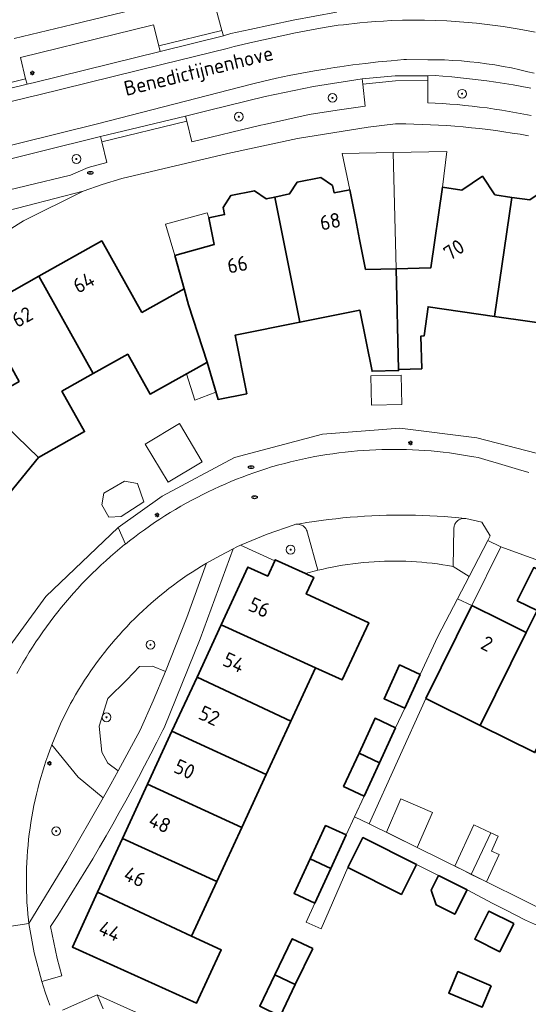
# Model space of a CAD drawing. Header units: metres. Extents: x 152610 to 160096, y 456114 to 462495.
# Tile 528 of 938: x 158532 to 158579, y 459773 to 459863. Entities that reach past the tile are written whole.
import ezdxf
from ezdxf.enums import TextEntityAlignment as Align

# ---------------------------------------------------------------- set-up
doc = ezdxf.new("R2010")
doc.units = ezdxf.units.M
doc.header["$LTSCALE"] = 0.5
doc.layers.get('0').update_dxf_attribs({"linetype": 'CONTINUOUS'})
for name, color, linetype, lineweight in [('B-PV-GR-BEPLANTING_CULTUUR_BOSPLANTSOEN-GV', 251, 'CONTINUOUS', 18), ('B-PV-GR-BEPLANTING_CULTUUR_HEESTERS-GV', 251, 'CONTINUOUS', 18), ('B-PV-GR-BEPLANTING_CULTUUR_ROOS-GV', 251, 'CONTINUOUS', 18), ('B-PV-GR-BOOM-S', 251, 'CONTINUOUS', 25), ('B-PV-GR-HAAG-GV', 251, 'CONTINUOUS', 13), ('B-PV-IE-MEUBILAIR-S', 251, 'CONTINUOUS', 25), ('B-PV-OG-BEBOUWING-GV', 6, 'CONTINUOUS', 35), ('B-PV-OG-BEBOUWING-T18', 1, 'CONTINUOUS', 18), ('B-PV-OG-BEBOUWING_OVERBOUWING-GV', 251, 'CONTINUOUS', 18), ('B-PV-OG-BEBOUWING_SCHUUR-GV', 251, 'CONTINUOUS', 18), ('B-PV-OG-TERREIN_BEGROEID-GV', 251, 'CONTINUOUS', 18), ('B-PV-OG-TOPOGRAFIE-T18', 1, 'CONTINUOUS', 18), ('B-PV-VH-GESLOTENVERHARDING_ASFALT-GV', 251, 'CONTINUOUS', 18), ('B-PV-VH-ONVERHARD_ZAND-GV', 251, 'CONTINUOUS', 18), ('B-PV-VH-OPENVERHARDING_BETONSTRAATSTEEN-GV', 251, 'CONTINUOUS', 18), ('B-PV-VH-OPENVERHARDING_TEGEL-GV', 251, 'CONTINUOUS', 18)]:
    doc.layers.add(name, color=color, linetype=linetype, lineweight=lineweight)
doc.styles.add('NLCS-ISO', font='NLCS-ISO.ttf')
doc.styles.add('NLCS-ISO-M750-T18', font='NLCS-ISO.ttf', dxfattribs={"height": 1.35})

# ---------------------------------------------------------------- blocks, each defined once
blk = doc.blocks.new('SIE-MEUBILAIR_PAAL_LICHTMAST-SO')
for points in [[(-0.62, 0), (-1, 0)], [(-0.71, 0.71), (-0.44, 0.44)], [(0, 1), (0, 0.62)], [(0.44, 0.44), (0.71, 0.71)], [(1, 0), (0.62, 0)], [(-0.71, -0.71), (-0.44, -0.44)], [(0, -0.62), (0, -1)], [(0.44, -0.44), (0.71, -0.71)]]:
    blk.add_lwpolyline(points)
blk.add_circle((0, 0), 0.5)
blk = doc.blocks.new('SIE-MEUBILAIR_PUT_RIOOLPUT-SO')
blk.add_ellipse((0, 0), major_axis=(1.25, 0), ratio=0.54)
at = {"style": 'NLCS-ISO'}
blk.add_text('ri', height=0.75, dxfattribs=at).set_placement((-0.04, 0.07), align=Align.MIDDLE_CENTER)
blk = doc.blocks.new('SGR-BOOM_GBKN-SO')
at = {"linetype": 'ByBlock', "lineweight": 18}
h = blk.add_hatch(color=0, dxfattribs=at)
h.dxf.hatch_style = 1
edge = h.paths.add_edge_path()
edge.add_arc((0, 0), 0.25, 0, 360)
at = {"color": 0, "linetype": 'ByBlock', "lineweight": 18}
for radius in [2, 0.25]:
    blk.add_circle((0, 0), radius, dxfattribs=at)
at = {"color": 0, "linetype": 'ByBlock', "lineweight": 18, "style": 'NLCS-ISO'}
blk.add_attdef('SOORT', (2.5, 0), '', height=1.5, dxfattribs=at)

msp = doc.modelspace()

# ---------------------------------------------------------------- linework, layer by layer
at = {"layer": 'B-PV-GR-BEPLANTING_CULTUUR_BOSPLANTSOEN-GV', "flags": 128}
for points in [[(158581.248, 459822.961), (158573.907, 459824.868), (158566.88, 459825.74), (158559.792, 459825.191), (158551.726, 459823.069), (158545.101, 459819.515), (158541.077, 459816.649), (158541.743, 459815.144), (158542.123, 459815.444), (158542.572, 459815.789), (158543.026, 459816.128), (158543.485, 459816.461), (158543.949, 459816.787), (158544.417, 459817.106), (158544.89, 459817.419), (158545.367, 459817.725), (158545.848, 459818.025), (158546.333, 459818.317), (158546.823, 459818.603), (158547.316, 459818.882), (158547.814, 459819.154), (158548.315, 459819.418), (158548.82, 459819.676), (158549.328, 459819.926), (158549.84, 459820.17), (158550.356, 459820.406), (158550.874, 459820.634), (158551.396, 459820.856), (158551.921, 459821.07), (158552.449, 459821.276), (158552.979, 459821.475), (158553.513, 459821.667), (158554.049, 459821.851), (158554.587, 459822.027), (158555.128, 459822.196), (158555.24, 459822.23), (158555.782, 459822.383), (158556.326, 459822.529), (158556.871, 459822.667), (158557.419, 459822.798), (158557.969, 459822.92), (158558.52, 459823.035), (158559.073, 459823.141), (158559.627, 459823.24), (158560.183, 459823.332), (158560.739, 459823.415), (158561.297, 459823.49), (158561.856, 459823.557), (158562.416, 459823.617), (158562.977, 459823.668), (158563.538, 459823.711), (158564.1, 459823.747), (158564.663, 459823.774), (158565.225, 459823.794), (158565.788, 459823.805), (158566.351, 459823.809), (158566.914, 459823.804), (158567.477, 459823.792), (158568.04, 459823.771), (158568.602, 459823.742), (158569.164, 459823.706), (158569.725, 459823.661), (158570.286, 459823.609), (158570.845, 459823.549), (158571.404, 459823.48), (158571.962, 459823.404), (158572.519, 459823.32), (158573.074, 459823.228), (158573.628, 459823.128), (158574.03, 459823.05), (158574.96, 459822.793), (158575.888, 459822.529), (158576.814, 459822.256), (158577.738, 459821.977), (158578.659, 459821.689)], [(158531.812, 459803.295), (158532.086, 459803.788), (158532.367, 459804.277), (158532.656, 459804.762), (158532.951, 459805.243), (158533.252, 459805.72), (158533.561, 459806.192), (158533.876, 459806.661), (158534.197, 459807.124), (158534.526, 459807.583), (158534.86, 459808.037), (158535.201, 459808.486), (158535.549, 459808.931), (158535.903, 459809.37), (158536.262, 459809.805), (158536.629, 459810.234), (158537.001, 459810.658), (158537.379, 459811.077), (158537.763, 459811.49), (158538.152, 459811.898), (158538.31, 459812.06), (158538.712, 459812.46), (158539.12, 459812.853), (158539.533, 459813.241), (158539.951, 459813.624), (158540.375, 459814), (158540.804, 459814.37), (158541.239, 459814.734), (158541.678, 459815.092), (158541.743, 459815.144), (158541.077, 459816.649), (158534.475, 459810.352), (158529.62, 459803.73)], [(158543.366, 459772.017), (158539.16, 459773.91), (158539.337, 459773.472), (158539.521, 459773.036), (158539.713, 459772.604)]]:
    msp.add_lwpolyline(points, dxfattribs=at)
at = {"layer": 'B-PV-GR-BEPLANTING_CULTUUR_HEESTERS-GV', "flags": 128}
for points in [[(158557.611, 459816.955), (158557.525, 459816.962), (158557.478, 459816.961), (158557.439, 459816.96), (158557.354, 459816.951), (158557.269, 459816.934), (158557.19, 459816.91), (158554.711, 459816.06), (158552.297, 459815.038), (158555.411, 459813.6), (158555.464, 459813.714), (158558.223, 459812.443), (158559.37, 459812.75), (158558.41, 459816.17), (158558.394, 459816.254), (158558.37, 459816.337), (158558.338, 459816.417), (158558.299, 459816.494), (158558.254, 459816.566), (158558.201, 459816.634), (158558.143, 459816.697), (158558.079, 459816.755), (158558.01, 459816.806), (158557.936, 459816.85), (158557.859, 459816.888), (158557.778, 459816.918), (158557.695, 459816.94)], [(158545.43, 459803.477), (158544.237, 459803.974), (158543.047, 459803.948), (158541.892, 459802.717), (158540.145, 459801.022), (158539.343, 459798.486), (158539.598, 459796.092), (158540.124, 459795.088), (158541.099, 459794.402), (158542.106, 459796.253), (158543.1, 459798.11), (158544.288, 459800.784)], [(158537.427, 459793.81), (158535.005, 459796.768), (158534.819, 459796.276), (158534.641, 459795.781), (158534.47, 459795.284), (158534.307, 459794.784), (158534.152, 459794.282), (158534.004, 459793.777), (158533.863, 459793.27), (158533.731, 459792.761), (158533.606, 459792.251), (158533.489, 459791.738), (158533.38, 459791.223), (158533.279, 459790.707), (158533.186, 459790.19), (158533.1, 459789.671), (158533.022, 459789.151), (158532.953, 459788.63), (158532.891, 459788.107), (158532.837, 459787.584), (158532.791, 459787.06), (158532.753, 459786.536), (158532.724, 459786.011), (158532.702, 459785.486), (158532.688, 459784.96), (158532.682, 459784.434), (158532.684, 459783.908), (158532.694, 459783.382), (158532.712, 459782.857), (158532.738, 459782.332), (158532.772, 459781.807), (158532.814, 459781.283), (158532.864, 459780.759), (158532.9, 459780.43), (158536.38, 459786.14), (158539.725, 459791.93)]]:
    msp.add_lwpolyline(points, close=True, dxfattribs=at)
at = {"layer": 'B-PV-GR-BEPLANTING_CULTUUR_ROOS-GV', "flags": 128}
msp.add_lwpolyline([(158572.834, 459817.491), (158572.747, 459817.494), (158572.66, 459817.489), (158572.574, 459817.476), (158572.489, 459817.456), (158572.407, 459817.427), (158572.328, 459817.391), (158572.252, 459817.348), (158572.18, 459817.299), (158572.114, 459817.243), (158572.053, 459817.181), (158571.997, 459817.113), (158571.948, 459817.041), (158571.907, 459816.965), (158571.872, 459816.885), (158571.844, 459816.803), (158571.825, 459816.718), (158571.813, 459816.632), (158571.81, 459816.59), (158571.75, 459813.09), (158573.2, 459812.177), (158574.92, 459815.483), (158575.13, 459815.91), (158574.36, 459817.14), (158572.92, 459817.48)], close=True, dxfattribs=at)
at = {"layer": 'B-PV-GR-HAAG-GV', "flags": 128}
msp.add_lwpolyline([(158547.378, 459808.409), (158549.17, 459813.4), (158548.724, 459813.131), (158548.283, 459812.856), (158547.845, 459812.574), (158547.412, 459812.285), (158546.984, 459811.989), (158546.56, 459811.687), (158546.141, 459811.378), (158545.726, 459811.063), (158545.317, 459810.742), (158544.912, 459810.415), (158544.513, 459810.081), (158544.119, 459809.741), (158543.73, 459809.395), (158543.346, 459809.043), (158542.968, 459808.686), (158542.595, 459808.322), (158542.228, 459807.953), (158541.867, 459807.578), (158541.512, 459807.198), (158541.162, 459806.813), (158540.818, 459806.422), (158540.481, 459806.025), (158540.149, 459805.624), (158539.824, 459805.218), (158539.505, 459804.806), (158539.192, 459804.39), (158538.886, 459803.969), (158538.587, 459803.544), (158538.293, 459803.114), (158538.007, 459802.679), (158537.727, 459802.24), (158537.454, 459801.797), (158537.188, 459801.35), (158536.929, 459800.898), (158536.73, 459800.54), (158535.811, 459798.68), (158535.005, 459796.768), (158537.427, 459793.81), (158539.725, 459791.93), (158540.415, 459793.164), (158541.099, 459794.402), (158540.124, 459795.088), (158539.598, 459796.092), (158539.343, 459798.486), (158540.145, 459801.022), (158541.892, 459802.717), (158543.047, 459803.948), (158544.237, 459803.974), (158545.43, 459803.477)], close=True, dxfattribs=at)
at = {"layer": 'B-PV-OG-BEBOUWING-GV', "flags": 128}
for points in [[(158560.713, 459847.962), (158559.65, 459848.7), (158557.482, 459848.271), (158556.78, 459847.184), (158555.41, 459846.895), (158557.723, 459835.441), (158563.206, 459836.541), (158564.327, 459830.952), (158566.746, 459831.013), (158566.747, 459831.129), (158566.519, 459840.341), (158563.73, 459840.28), (158563.189, 459843), (158562.799, 459844.962), (158562.28, 459847.57), (158560.848, 459847.286)], [(158577.123, 459846.869), (158575.565, 459847.095), (158574.425, 459848.793), (158572.549, 459847.533), (158570.78, 459847.79), (158569.7, 459840.41), (158566.519, 459840.341), (158566.747, 459831.129), (158568.865, 459831.183), (158568.79, 459834.182), (158569.09, 459834.19), (158569.45, 459836.86), (158575.531, 459835.978)], [(158546.269, 459841.551), (158547.12, 459838.5), (158547.53, 459837.03), (158549.239, 459831.79), (158550.229, 459828.375), (158552.853, 459828.903), (158551.78, 459834.25), (158557.723, 459835.441), (158555.41, 459846.895), (158554.636, 459846.732), (158553.572, 459847.469), (158551.404, 459847.041), (158550.702, 459845.954), (158550.832, 459845.296), (158549.39, 459845.01), (158549.875, 459842.556)], [(158580.612, 459847.884), (158578.75, 459846.633), (158577.123, 459846.869), (158575.531, 459835.978), (158582, 459835.04), (158581.61, 459832.37), (158580.81, 459829.595), (158582.044, 459829.24), (158581.621, 459827.772), (158582.557, 459827.502), (158582.949, 459828.864), (158585.508, 459837.745), (158582.73, 459838.53), (158583.8, 459845.9), (158581.744, 459846.198)], [(158543.26, 459836.34), (158539.58, 459842.88), (158533.825, 459839.646), (158538.809, 459830.749), (158541.96, 459832.52), (158544.01, 459828.87), (158548.977, 459831.644), (158549.239, 459831.79), (158547.53, 459837.03), (158547.12, 459838.5)], [(158538.809, 459830.749), (158533.825, 459839.646), (158528.35, 459836.57), (158532.02, 459830.02), (158529.24, 459828.44), (158528.79, 459827.884), (158533.8, 459823.06), (158538.01, 459825.44), (158535.93, 459829.13)], [(158526.46, 459825.01), (158520.62, 459829.73), (158516.498, 459824.644), (158524.478, 459818.299), (158526.68, 459820.99), (158529.92, 459818.34), (158533.8, 459823.06), (158528.79, 459827.884)], [(158559.161, 459803.831), (158561.601, 459802.723), (158562.9, 459805.525), (158564.02, 459807.946), (158558.294, 459810.584), (158558.988, 459812.091), (158558.223, 459812.443), (158555.464, 459813.714), (158555.411, 459813.6), (158554.77, 459812.207), (158552.96, 459813.04), (158550.517, 459807.754)], [(158580.948, 459812.095), (158579.12, 459812.99), (158577.61, 459809.95), (158579.441, 459809.052)], [(158576.169, 459808.167), (158573.46, 459809.51), (158569.249, 459801.009), (158574.234, 459798.539), (158578.444, 459807.039)], [(158583.437, 459804.563), (158580.771, 459805.885), (158581.772, 459807.905), (158581.42, 459808.08), (158579.441, 459809.052), (158578.444, 459807.039), (158574.234, 459798.539), (158579.237, 459796.059)], [(158559.161, 459803.831), (158550.517, 459807.754), (158548.303, 459802.964), (158556.897, 459798.939)], [(158568.74, 459803.21), (158566.85, 459804.09), (158565.42, 459800.99), (158567.31, 459800.12)], [(158556.897, 459798.939), (158548.303, 459802.964), (158546.012, 459798.008), (158554.631, 459794.044)], [(158566.48, 459798.33), (158564.6, 459799.2), (158563.131, 459796.018), (158565.009, 459795.139)], [(158554.631, 459794.044), (158546.012, 459798.008), (158543.78, 459793.179), (158552.397, 459789.216)], [(158565.009, 459795.139), (158563.131, 459796.018), (158561.72, 459792.96), (158563.602, 459792.089)], [(158552.397, 459789.216), (158543.78, 459793.179), (158541.483, 459788.207), (158550.112, 459784.281)], [(158561.955, 459788.523), (158560.07, 459789.39), (158558.657, 459786.338), (158560.546, 459785.469)], [(158550.112, 459784.281), (158541.483, 459788.207), (158539.207, 459783.283), (158547.796, 459779.276)], [(158568.388, 459785.827), (158563.488, 459788.281), (158562.113, 459785.536), (158567.013, 459783.082)], [(158560.546, 459785.469), (158558.657, 459786.338), (158557.19, 459783.17), (158559.08, 459782.29)], [(158573.019, 459783.507), (158570.417, 459784.81), (158569.746, 459783.469), (158570.192, 459782.127), (158571.9, 459781.272)], [(158547.796, 459779.276), (158539.207, 459783.283), (158536.89, 459778.27), (158548.253, 459773.12), (158550.515, 459778.008)], [(158577.289, 459780.409), (158575.004, 459781.546), (158573.728, 459778.98), (158576.013, 459777.843)], [(158558.89, 459778.13), (158557.02, 459779.03), (158555.423, 459775.718), (158557.3, 459774.843)], [(158575.233, 459774.734), (158572.189, 459776.029), (158571.351, 459774.062), (158574.396, 459772.767)], [(158557.3, 459774.843), (158555.423, 459775.718), (158554.04, 459772.85), (158555.9, 459771.95)]]:
    msp.add_lwpolyline(points, close=True, dxfattribs=at)
at = {"layer": 'B-PV-OG-BEBOUWING_OVERBOUWING-GV', "flags": 128}
for points in [[(158566.525, 459840.341), (158566.269, 459850.973), (158561.581, 459850.883), (158562.28, 459847.57), (158562.799, 459844.962), (158563.189, 459843), (158563.73, 459840.28), (158566.519, 459840.341)], [(158566.269, 459850.973), (158566.525, 459840.341), (158569.7, 459840.41), (158570.78, 459847.79), (158571.166, 459851.067)], [(158549.39, 459845.01), (158549.233, 459845.45), (158545.426, 459844.423), (158546.269, 459841.551), (158549.875, 459842.556)]]:
    msp.add_lwpolyline(points, close=True, dxfattribs=at)
at = {"layer": 'B-PV-OG-BEBOUWING_SCHUUR-GV', "flags": 128}
for points in [[(158550.033, 459829.053), (158549.239, 459831.79), (158548.977, 459831.644), (158547.347, 459830.734), (158548.108, 459828.308)], [(158567.038, 459827.913), (158566.979, 459830.609), (158564.225, 459830.549), (158564.283, 459827.853)], [(158548.788, 459822.681), (158546.685, 459826.168), (158543.563, 459824.285), (158545.666, 459820.798)], [(158542.864, 459820.681), (158541.674, 459820.913), (158539.77, 459819.797), (158539.579, 459818.747), (158540.226, 459817.59), (158541.359, 459817.657), (158543.449, 459819.023)], [(158569.846, 459790.573), (158566.965, 459791.823), (158565.634, 459788.766), (158568.456, 459787.37)], [(158573.405, 459784.922), (158575.209, 459788.709), (158573.637, 459789.439), (158571.888, 459785.673), (158572.775, 459785.234)], [(158575.87, 459788.402), (158575.209, 459788.709), (158573.405, 459784.922), (158574.566, 459784.348), (158574.788, 459784.238), (158575.946, 459786.731), (158575.245, 459787.056)]]:
    msp.add_lwpolyline(points, close=True, dxfattribs=at)
at = {"layer": 'B-PV-OG-TERREIN_BEGROEID-GV', "flags": 128}
for points in [[(158561.01, 459864.29), (158560.73, 459866.28), (158556.77, 459865.64), (158550.05, 459864.07), (158550.57, 459862.14), (158550.74, 459861.66), (158551.4, 459861.85), (158553.14, 459862.24), (158557.09, 459863.094), (158561.07, 459863.8)], [(158544.81, 459860.72), (158544.33, 459862.65), (158532.13, 459859.66), (158532.61, 459857.71), (158532.76, 459857.23), (158533.42, 459857.38), (158544.92, 459860.22)], [(158563.49, 459857.24), (158563.42, 459857.7), (158558.96, 459857.011), (158554.54, 459856.1), (158549.43, 459854.84), (158547.24, 459854.31), (158547.36, 459853.83), (158547.84, 459851.95), (158554.14, 459853.48), (158554.49, 459853.55), (158558.58, 459854.44), (158561.126, 459854.854), (158563.68, 459855.21)], [(158539.59, 459851.94), (158539.47, 459852.43), (158528.5, 459849.73), (158520.45, 459847.84), (158520.59, 459847.36), (158521.07, 459845.2), (158528.57, 459846.94), (158536.72, 459848.91), (158538.341, 459849.598), (158540.039, 459850.066)]]:
    msp.add_lwpolyline(points, close=True, dxfattribs=at)
msp.add_lwpolyline([(158578.843, 459856.874), (158578.046, 459857.019), (158577.246, 459857.155), (158576.446, 459857.284), (158575.644, 459857.405), (158574.841, 459857.518), (158574.036, 459857.623), (158573.231, 459857.72), (158572.425, 459857.809), (158571.618, 459857.89), (158570.811, 459857.963), (158570.11, 459858.02), (158569.44, 459858), (158569.44, 459857.56), (158569.43, 459855.53), (158570.094, 459855.498), (158570.775, 459855.458), (158571.455, 459855.41), (158572.135, 459855.353), (158572.813, 459855.289), (158573.492, 459855.217), (158574.169, 459855.136), (158574.845, 459855.048), (158575.52, 459854.952), (158576.194, 459854.848), (158576.866, 459854.736), (158577.537, 459854.617), (158578.207, 459854.489), (158578.876, 459854.353)], dxfattribs=at)
at = {"layer": 'B-PV-VH-GESLOTENVERHARDING_ASFALT-GV', "flags": 128}
for points in [[(158561.07, 459863.8), (158557.09, 459863.094), (158553.14, 459862.24), (158551.4, 459861.85), (158550.74, 459861.66), (158544.92, 459860.22), (158533.42, 459857.38), (158532.76, 459857.23), (158526.9, 459855.8)], [(158527.184, 459854.634), (158533.035, 459856.062), (158533.697, 459856.212), (158545.208, 459859.055), (158551.05, 459860.501), (158551.697, 459860.687), (158553.415, 459861.072), (158555.356, 459861.51), (158557.304, 459861.913), (158559.26, 459862.28), (158560.321, 459862.459), (158561.222, 459862.61), (158561.716, 459862.67), (158562.21, 459862.727), (158562.705, 459862.78), (158563.2, 459862.829), (158563.919, 459862.894), (158564.638, 459862.951), (158565.358, 459863), (158566.079, 459863.041), (158567.097, 459863.074), (158568.115, 459863.088), (158569.133, 459863.085), (158570.152, 459863.064), (158571.169, 459863.025), (158573.887, 459862.797), (158576.317, 459862.496), (158577.788, 459862.244), (158579.256, 459861.97)], [(158579.256, 459861.97), (158577.788, 459862.244), (158576.317, 459862.496), (158573.887, 459862.797), (158571.169, 459863.025), (158570.152, 459863.064), (158569.133, 459863.085), (158568.115, 459863.088), (158567.097, 459863.074), (158566.079, 459863.041), (158565.358, 459863), (158564.638, 459862.951), (158563.919, 459862.894), (158563.2, 459862.829), (158562.705, 459862.78), (158562.21, 459862.727), (158561.716, 459862.67), (158561.222, 459862.61), (158560.321, 459862.459), (158559.26, 459862.28), (158557.304, 459861.913), (158555.356, 459861.51), (158553.415, 459861.072), (158551.697, 459860.687), (158551.05, 459860.501), (158545.208, 459859.055), (158533.697, 459856.212), (158533.035, 459856.062), (158527.184, 459854.634)], [(158579.17, 459858.22), (158578.586, 459858.369), (158577.835, 459858.547), (158577.081, 459858.709), (158576.324, 459858.856), (158575.563, 459858.987), (158574.801, 459859.102), (158574.036, 459859.201), (158573.269, 459859.284), (158572.5, 459859.352), (158571.73, 459859.403), (158570.959, 459859.439), (158570.188, 459859.458), (158569.417, 459859.462), (158567.468, 459859.491), (158567.242, 459859.474), (158566.067, 459859.375), (158564.893, 459859.259), (158563.721, 459859.128), (158562.551, 459858.981), (158561.383, 459858.817), (158560.873, 459858.739), (158560.217, 459858.639), (158559.054, 459858.444), (158557.893, 459858.233), (158556.736, 459858.007), (158555.581, 459857.765), (158554.43, 459857.508), (158553.283, 459857.234), (158539.186, 459853.596), (158528.219, 459850.897)], [(158528.219, 459850.897), (158539.186, 459853.596), (158553.283, 459857.234), (158554.43, 459857.508), (158555.581, 459857.765), (158556.736, 459858.007), (158557.893, 459858.233), (158559.054, 459858.444), (158560.217, 459858.639), (158560.873, 459858.739), (158561.383, 459858.817), (158562.551, 459858.981), (158563.721, 459859.128), (158564.893, 459859.259), (158566.067, 459859.375), (158567.242, 459859.474), (158567.468, 459859.491), (158569.417, 459859.462), (158570.188, 459859.458), (158570.959, 459859.439), (158571.73, 459859.403), (158572.5, 459859.352), (158573.269, 459859.284), (158574.036, 459859.201), (158574.801, 459859.102), (158575.563, 459858.987), (158576.324, 459858.856), (158577.081, 459858.709), (158577.835, 459858.547), (158578.586, 459858.369), (158579.17, 459858.22)], [(158528.5, 459849.73), (158539.47, 459852.43), (158547.24, 459854.31), (158549.43, 459854.84), (158554.54, 459856.1), (158558.96, 459857.011), (158563.42, 459857.7), (158566.424, 459857.977), (158569.44, 459858), (158570.11, 459858.02), (158570.811, 459857.963), (158571.618, 459857.89), (158572.425, 459857.809), (158573.231, 459857.72), (158574.036, 459857.623), (158574.841, 459857.518), (158575.644, 459857.405), (158576.446, 459857.284), (158577.246, 459857.155), (158578.046, 459857.019), (158578.843, 459856.874)]]:
    msp.add_lwpolyline(points, dxfattribs=at)
at = {"layer": 'B-PV-VH-ONVERHARD_ZAND-GV', "flags": 128}
msp.add_lwpolyline([(158547.378, 459808.409), (158549.17, 459813.4), (158548.724, 459813.131), (158548.283, 459812.856), (158547.845, 459812.574), (158547.412, 459812.285), (158546.984, 459811.989), (158546.56, 459811.687), (158546.141, 459811.378), (158545.726, 459811.063), (158545.317, 459810.742), (158544.912, 459810.415), (158544.513, 459810.081), (158544.119, 459809.741), (158543.73, 459809.395), (158543.346, 459809.043), (158542.968, 459808.686), (158542.595, 459808.322), (158542.228, 459807.953), (158541.867, 459807.578), (158541.512, 459807.198), (158541.162, 459806.813), (158540.818, 459806.422), (158540.481, 459806.025), (158540.149, 459805.624), (158539.824, 459805.218), (158539.505, 459804.806), (158539.192, 459804.39), (158538.886, 459803.969), (158538.587, 459803.544), (158538.293, 459803.114), (158538.007, 459802.679), (158537.727, 459802.24), (158537.454, 459801.797), (158537.188, 459801.35), (158536.929, 459800.898), (158536.73, 459800.54), (158535.811, 459798.68), (158535.005, 459796.768), (158537.427, 459793.81), (158539.725, 459791.93), (158540.415, 459793.164), (158541.099, 459794.402), (158540.124, 459795.088), (158539.598, 459796.092), (158539.343, 459798.486), (158540.145, 459801.022), (158541.892, 459802.717), (158543.047, 459803.948), (158544.237, 459803.974), (158545.43, 459803.477)], close=True, dxfattribs=at)
at = {"layer": 'B-PV-VH-OPENVERHARDING_BETONSTRAATSTEEN-GV', "flags": 128}
for points in [[(158578.659, 459821.689), (158577.738, 459821.977), (158576.814, 459822.256), (158575.888, 459822.529), (158574.96, 459822.793), (158574.03, 459823.05), (158573.628, 459823.128), (158573.074, 459823.228), (158572.519, 459823.32), (158571.962, 459823.404), (158571.404, 459823.48), (158570.845, 459823.549), (158570.286, 459823.609), (158569.725, 459823.661), (158569.164, 459823.706), (158568.602, 459823.742), (158568.04, 459823.771), (158567.477, 459823.792), (158566.914, 459823.804), (158566.351, 459823.809), (158565.788, 459823.805), (158565.225, 459823.794), (158564.663, 459823.774), (158564.1, 459823.747), (158563.538, 459823.711), (158562.977, 459823.668), (158562.416, 459823.617), (158561.856, 459823.557), (158561.297, 459823.49), (158560.739, 459823.415), (158560.183, 459823.332), (158559.627, 459823.24), (158559.073, 459823.141), (158558.52, 459823.035), (158557.969, 459822.92), (158557.419, 459822.798), (158556.871, 459822.667), (158556.326, 459822.529), (158555.782, 459822.383), (158555.24, 459822.23), (158555.128, 459822.196), (158554.587, 459822.027), (158554.049, 459821.851), (158553.513, 459821.667), (158552.979, 459821.475), (158552.449, 459821.276), (158551.921, 459821.07), (158551.396, 459820.856), (158550.874, 459820.634), (158550.356, 459820.406), (158549.84, 459820.17), (158549.328, 459819.926), (158548.82, 459819.676), (158548.315, 459819.418), (158547.814, 459819.154), (158547.316, 459818.882), (158546.823, 459818.603), (158546.333, 459818.317), (158545.848, 459818.025), (158545.367, 459817.725), (158544.89, 459817.419), (158544.417, 459817.106), (158543.949, 459816.787), (158543.485, 459816.461), (158543.026, 459816.128), (158542.572, 459815.789), (158542.123, 459815.444), (158541.743, 459815.144), (158541.678, 459815.092), (158541.239, 459814.734), (158540.804, 459814.37), (158540.375, 459814), (158539.951, 459813.624), (158539.533, 459813.241), (158539.12, 459812.853), (158538.712, 459812.46), (158538.31, 459812.06), (158538.152, 459811.898), (158537.763, 459811.49), (158537.379, 459811.077), (158537.001, 459810.658), (158536.629, 459810.234), (158536.262, 459809.805), (158535.903, 459809.37), (158535.549, 459808.931), (158535.201, 459808.486), (158534.86, 459808.037), (158534.526, 459807.583), (158534.197, 459807.124), (158533.876, 459806.661), (158533.561, 459806.192), (158533.252, 459805.72), (158532.951, 459805.243), (158532.656, 459804.762), (158532.367, 459804.277), (158532.086, 459803.788), (158531.812, 459803.295)], [(158529.881, 459779.96), (158532.9, 459780.43), (158532.864, 459780.759), (158532.814, 459781.283), (158532.772, 459781.807), (158532.738, 459782.332), (158532.712, 459782.857), (158532.694, 459783.382), (158532.684, 459783.908), (158532.682, 459784.434), (158532.688, 459784.96), (158532.702, 459785.486), (158532.724, 459786.011), (158532.753, 459786.536), (158532.791, 459787.06), (158532.837, 459787.584), (158532.891, 459788.107), (158532.953, 459788.63), (158533.022, 459789.151), (158533.1, 459789.671), (158533.186, 459790.19), (158533.279, 459790.707), (158533.38, 459791.223), (158533.489, 459791.738), (158533.606, 459792.251), (158533.731, 459792.761), (158533.863, 459793.27), (158534.004, 459793.777), (158534.152, 459794.282), (158534.307, 459794.784), (158534.47, 459795.284), (158534.641, 459795.781), (158534.819, 459796.276), (158535.005, 459796.768), (158535.811, 459798.68), (158536.73, 459800.54), (158536.929, 459800.898), (158537.188, 459801.35), (158537.454, 459801.797), (158537.727, 459802.24), (158538.007, 459802.679), (158538.293, 459803.114), (158538.587, 459803.544), (158538.886, 459803.969), (158539.192, 459804.39), (158539.505, 459804.806), (158539.824, 459805.218), (158540.149, 459805.624), (158540.481, 459806.025), (158540.818, 459806.422), (158541.162, 459806.813), (158541.512, 459807.198), (158541.867, 459807.578), (158542.228, 459807.953), (158542.595, 459808.322), (158542.968, 459808.686), (158543.346, 459809.043), (158543.73, 459809.395), (158544.119, 459809.741), (158544.513, 459810.081), (158544.912, 459810.415), (158545.317, 459810.742), (158545.726, 459811.063), (158546.141, 459811.378), (158546.56, 459811.687), (158546.984, 459811.989), (158547.412, 459812.285), (158547.845, 459812.574), (158548.283, 459812.856), (158548.724, 459813.131), (158549.17, 459813.4), (158550.385, 459814.079), (158551.623, 459814.716), (158551.959, 459814.878), (158552.297, 459815.038), (158554.711, 459816.06), (158557.19, 459816.91), (158557.269, 459816.934), (158557.354, 459816.951), (158557.439, 459816.96), (158557.478, 459816.961), (158557.711, 459817.002), (158558.366, 459817.11), (158559.022, 459817.211), (158559.679, 459817.303), (158560.338, 459817.388), (158560.997, 459817.465), (158561.657, 459817.534), (158562.318, 459817.594), (158562.979, 459817.647), (158563.642, 459817.692), (158564.304, 459817.729), (158564.967, 459817.758), (158565.631, 459817.778), (158566.294, 459817.791), (158566.958, 459817.796), (158567.622, 459817.793), (158568.285, 459817.782), (158568.949, 459817.763), (158569.612, 459817.736), (158570.275, 459817.7), (158570.937, 459817.657), (158571.599, 459817.606), (158572.26, 459817.547), (158572.834, 459817.491), (158572.92, 459817.48), (158574.36, 459817.14), (158575.13, 459815.91), (158574.92, 459815.483), (158576.12, 459814.89), (158581.67, 459812.891)], [(158534.826, 459772.963), (158534.786, 459773.042), (158534.754, 459773.125), (158534.73, 459773.21), (158534.399, 459774.155), (158534.097, 459775.109), (158533.401, 459777.748), (158532.9, 459780.43), (158529.881, 459779.96)], [(158539.713, 459772.604), (158539.521, 459773.036), (158539.337, 459773.472), (158539.16, 459773.91), (158535.98, 459772.5)]]:
    msp.add_lwpolyline(points, dxfattribs=at)
msp.add_lwpolyline([(158567.622, 459817.793), (158566.958, 459817.796), (158566.294, 459817.791), (158565.631, 459817.778), (158564.967, 459817.758), (158564.304, 459817.729), (158563.642, 459817.692), (158562.979, 459817.647), (158562.318, 459817.594), (158561.657, 459817.534), (158560.997, 459817.465), (158560.338, 459817.388), (158559.679, 459817.303), (158559.022, 459817.211), (158558.366, 459817.11), (158557.711, 459817.002), (158557.478, 459816.961), (158557.525, 459816.962), (158557.611, 459816.955), (158557.695, 459816.94), (158557.778, 459816.918), (158557.859, 459816.888), (158557.936, 459816.85), (158558.01, 459816.806), (158558.079, 459816.755), (158558.143, 459816.697), (158558.201, 459816.634), (158558.254, 459816.566), (158558.299, 459816.494), (158558.338, 459816.417), (158558.37, 459816.337), (158558.394, 459816.254), (158558.41, 459816.17), (158559.37, 459812.75), (158559.712, 459812.831), (158560.185, 459812.937), (158560.66, 459813.035), (158561.137, 459813.124), (158561.615, 459813.207), (158562.094, 459813.281), (158562.575, 459813.347), (158563.056, 459813.405), (158563.539, 459813.455), (158564.022, 459813.498), (158564.506, 459813.532), (158564.99, 459813.559), (158565.475, 459813.577), (158565.96, 459813.587), (158566.445, 459813.59), (158566.93, 459813.584), (158567.415, 459813.571), (158567.9, 459813.549), (158568.384, 459813.52), (158568.867, 459813.482), (158569.35, 459813.437), (158569.832, 459813.383), (158570.313, 459813.322), (158570.794, 459813.252), (158571.273, 459813.175), (158571.75, 459813.09), (158571.81, 459816.59), (158571.813, 459816.632), (158571.825, 459816.718), (158571.844, 459816.803), (158571.872, 459816.885), (158571.907, 459816.965), (158571.948, 459817.041), (158571.997, 459817.113), (158572.053, 459817.181), (158572.114, 459817.243), (158572.18, 459817.299), (158572.252, 459817.348), (158572.328, 459817.391), (158572.407, 459817.427), (158572.489, 459817.456), (158572.574, 459817.476), (158572.66, 459817.489), (158572.747, 459817.494), (158572.834, 459817.491), (158572.26, 459817.547), (158571.599, 459817.606), (158570.937, 459817.657), (158570.275, 459817.7), (158569.612, 459817.736), (158568.949, 459817.763), (158568.285, 459817.782)], close=True, dxfattribs=at)
at = {"layer": 'B-PV-VH-OPENVERHARDING_TEGEL-GV', "flags": 128}
for points in [[(158552.04, 459866.39), (158536.91, 459862.7), (158531.57, 459861.4)], [(158526.83, 459856.29), (158532.61, 459857.71), (158532.13, 459859.66), (158544.33, 459862.65), (158544.81, 459860.72), (158550.57, 459862.14), (158550.05, 459864.07)], [(158578.876, 459854.353), (158578.207, 459854.489), (158577.537, 459854.617), (158576.866, 459854.736), (158576.194, 459854.848), (158575.52, 459854.952), (158574.845, 459855.048), (158574.169, 459855.136), (158573.492, 459855.217), (158572.813, 459855.289), (158572.135, 459855.353), (158571.455, 459855.41), (158570.775, 459855.458), (158570.094, 459855.498), (158569.43, 459855.53), (158569.44, 459857.56), (158566.458, 459857.538), (158563.49, 459857.24), (158563.68, 459855.21), (158561.126, 459854.854), (158558.58, 459854.44), (158554.49, 459853.55), (158554.14, 459853.48), (158547.84, 459851.95), (158547.36, 459853.83), (158539.59, 459851.94), (158540.039, 459850.066), (158538.341, 459849.598), (158536.72, 459848.91), (158528.57, 459846.94)], [(158530.07, 459845.41), (158537.88, 459847.44), (158539.632, 459848.05), (158541.41, 459848.58), (158551.13, 459850.87), (158557.513, 459852.253), (158563.962, 459853.291), (158565.22, 459853.452), (158566.48, 459853.6), (158566.651, 459853.599), (158567.404, 459853.591), (158568.156, 459853.575), (158568.908, 459853.55), (158569.66, 459853.518), (158570.412, 459853.478), (158571.163, 459853.43), (158571.913, 459853.374), (158572.663, 459853.309), (158573.412, 459853.237), (158574.161, 459853.157), (158574.908, 459853.069), (158575.655, 459852.973), (158576.4, 459852.869), (158577.144, 459852.757), (158577.887, 459852.637), (158578.629, 459852.51)], [(158525.83, 459840.61), (158532.42, 459844.73), (158537.88, 459847.44), (158530.07, 459845.41)], [(158580.93, 459781.2), (158578.497, 459782.404), (158574.566, 459784.348), (158572.775, 459785.234), (158564.07, 459789.54), (158562.724, 459790.188), (158561.955, 459788.523), (158560.546, 459785.469), (158559.08, 459782.29), (158558.29, 459780.56), (158559.66, 459779.95), (158560.4, 459781.6), (158562.113, 459785.536), (158563.488, 459788.281), (158568.388, 459785.827), (158570.417, 459784.81), (158573.019, 459783.507), (158575.39, 459782.25), (158576.59, 459781.642), (158578.37, 459780.74), (158580.28, 459779.87)]]:
    msp.add_lwpolyline(points, dxfattribs=at)
for points in [[(158550.74, 459861.66), (158550.57, 459862.14), (158544.81, 459860.72), (158544.92, 459860.22)], [(158569.44, 459857.56), (158569.44, 459858), (158566.424, 459857.977), (158563.42, 459857.7), (158563.49, 459857.24), (158566.458, 459857.538)], [(158532.76, 459857.23), (158532.61, 459857.71), (158526.83, 459856.29), (158526.9, 459855.8)], [(158547.36, 459853.83), (158547.24, 459854.31), (158539.47, 459852.43), (158539.59, 459851.94)], [(158548.58, 459806.48), (158551.623, 459814.716), (158550.385, 459814.079), (158549.17, 459813.4), (158547.378, 459808.409), (158545.43, 459803.477), (158544.288, 459800.784), (158543.1, 459798.11), (158542.106, 459796.253), (158541.099, 459794.402), (158540.415, 459793.164), (158539.725, 459791.93), (158536.38, 459786.14), (158532.9, 459780.43), (158533.401, 459777.748), (158534.097, 459775.109), (158535.92, 459775.62), (158535.5, 459777.22), (158534.9, 459780.14), (158535.56, 459781.165), (158536.212, 459782.193), (158536.858, 459783.226), (158537.497, 459784.264), (158538.13, 459785.305), (158538.755, 459786.351), (158539.374, 459787.401), (158539.986, 459788.454), (158540.591, 459789.512), (158541.188, 459790.574), (158541.779, 459791.639), (158542.363, 459792.709), (158542.94, 459793.782), (158543.51, 459794.859), (158544.072, 459795.94), (158544.628, 459797.024), (158545.176, 459798.112), (158545.29, 459798.34)], [(158576.12, 459814.89), (158574.92, 459815.483), (158573.2, 459812.177), (158572.13, 459810.121), (158573.46, 459809.51)], [(158562.724, 459790.188), (158564.07, 459789.54), (158569.249, 459801.009), (158573.46, 459809.51), (158572.13, 459810.121), (158570.35, 459806.7), (158568.74, 459803.21), (158567.31, 459800.12), (158566.48, 459798.33), (158565.009, 459795.139), (158563.602, 459792.089)]]:
    msp.add_lwpolyline(points, close=True, dxfattribs=at)

# ---------------------------------------------------------------- block references
at = {"layer": 'B-PV-GR-BOOM-S', "xscale": 0.2, "yscale": 0.2, "zscale": 0.2}
for p in [(158560.7, 459855.97), (158572.56, 459856.35), (158552.13, 459854.25), (158537.26, 459850.38), (158556.87, 459814.63), (158544.039, 459805.93), (158540.02, 459799.29), (158535.41, 459788.87)]:
    msp.add_blockref('SGR-BOOM_GBKN-SO', p, dxfattribs=at)
at = {"layer": 'B-PV-IE-MEUBILAIR-S', "xscale": 0.2, "yscale": 0.2, "zscale": 0.2}
for name, p in [('SIE-MEUBILAIR_PAAL_LICHTMAST-SO', (158533.222, 459858.251)), ('SIE-MEUBILAIR_PUT_RIOOLPUT-SO', (158538.546, 459849.112)), ('SIE-MEUBILAIR_PAAL_LICHTMAST-SO', (158567.839, 459824.393)), ('SIE-MEUBILAIR_PUT_RIOOLPUT-SO', (158553.253, 459822.179)), ('SIE-MEUBILAIR_PUT_RIOOLPUT-SO', (158553.567, 459819.429)), ('SIE-MEUBILAIR_PAAL_LICHTMAST-SO', (158544.65, 459817.807)), ('SIE-MEUBILAIR_PAAL_LICHTMAST-SO', (158534.788, 459795.086))]:
    msp.add_blockref(name, p, dxfattribs=at)

# ---------------------------------------------------------------- texts
at = {"layer": 'B-PV-OG-BEBOUWING-T18', "style": 'NLCS-ISO-M750-T18'}
for s, rotation, p in [('68', 11.2, (158560.496, 459844.668)), ('70', 33.9, (158571.821, 459842.077)), ('66', 11.2, (158551.996, 459840.726)), ('64', 29.3, (158537.927, 459839.084)), ('62', 29.3, (158532.312, 459835.928)), ('56', 335.2, (158554.008, 459809.348)), ('2', 333.6, (158574.843, 459806.034)), ('54', 335.2, (158551.679, 459804.31)), ('52', 335.2, (158549.427, 459799.437)), ('50', 335.2, (158547.165, 459794.545)), ('48', 335.2, (158544.901, 459789.645)), ('46', 335.2, (158542.614, 459784.696)), ('44', 335.2, (158540.318, 459779.728))]:
    msp.add_text(s, height=1.35, rotation=rotation, dxfattribs=at).set_placement(p, align=Align.MIDDLE)
at = {"layer": 'B-PV-OG-TOPOGRAFIE-T18', "style": 'NLCS-ISO-M750-T18'}
msp.add_text('Benedictijnenhove', height=1.35, rotation=13.8, dxfattribs=at).set_placement((158548.491, 459858.267), align=Align.MIDDLE)

doc.saveas('drawing.dxf')
